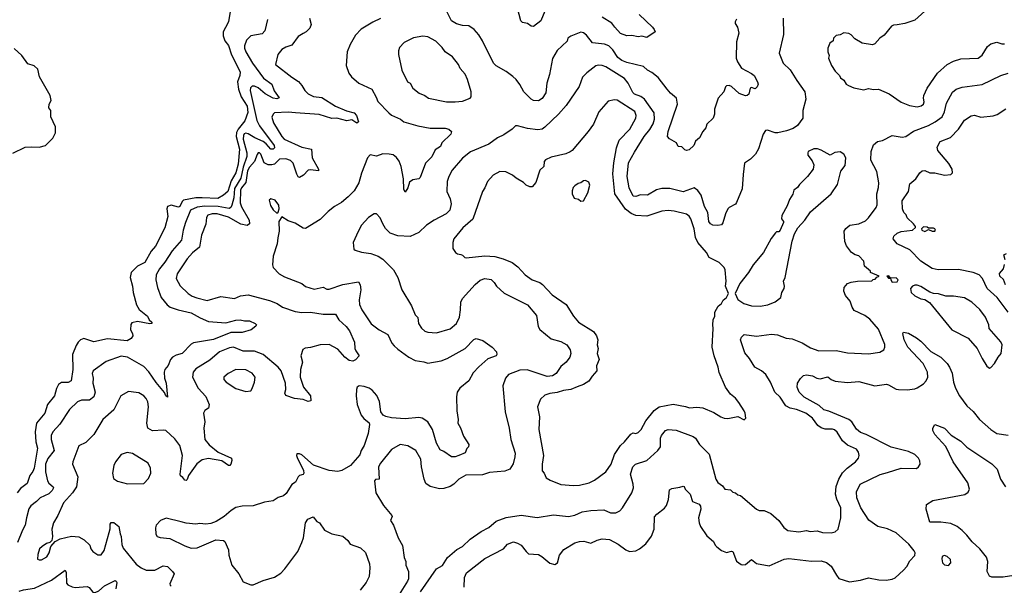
# Model space of a CAD drawing. Extents: x 1678759 to 1859541, y 384609 to 522867.
# Tile 395 of 466: x 1787910 to 1795814, y 454204 to 458744. Entities that reach past the tile are written whole.
import ezdxf

# ---------------------------------------------------------------- set-up
doc = ezdxf.new("R2010")
doc.units = 0

msp = doc.modelspace()

# ---------------------------------------------------------------- linework, layer by layer
at = {"layer": '0CON20XD'}
for points in [[(1791925, 458222.9), (1791894.6, 458264.6), (1791868.3, 458288.3), (1791815, 458327.5), (1791735, 458372.5), (1791713.6, 458393.6), (1791624.4, 458575), (1791595, 458622.9), (1791558.6, 458665), (1791515, 458693.3), (1791465, 458697.5), (1791415, 458710), (1791375.8, 458735), (1791292.4, 458902.4)], [(1789600, 458810), (1789585, 458726), (1789562.4, 458682.4), (1789544.1, 458645), (1789542.7, 458615), (1789557.5, 458575), (1789585.5, 458535.5), (1789610.7, 458460.7), (1789680.8, 458325), (1789677.3, 458295), (1789659.1, 458245), (1789666.5, 458186.5), (1789689, 458125), (1789735, 458048.8), (1789741.1, 457998.9), (1789717, 457933), (1789664, 457866), (1789651.1, 457838.9), (1789647.9, 457805), (1789674, 457705), (1789663.8, 457585), (1789645, 457514.4), (1789608.6, 457451.4), (1789579.6, 457365), (1789545, 457334.3), (1789500.8, 457309.2), (1789375.6, 457314.4), (1789325, 457314.8), (1789225, 457295.3), (1789213.2, 457285), (1789195.6, 457244.4), (1789185, 457238), (1789125, 457254.6), (1789095.7, 457245), (1789090.4, 457225), (1789098.1, 457165), (1789075, 457072.5), (1789001.1, 456925), (1788965.4, 456884.6), (1788915, 456795.7), (1788854.6, 456765.4), (1788804.3, 456715), (1788795.8, 456675), (1788815.6, 456605), (1788820, 456555), (1788848.2, 456455), (1788868.5, 456418.5), (1788935, 456364.2), (1788950, 456335), (1788970, 456315), (1788970, 456305), (1788955, 456301.9), (1788855, 456320), (1788809.2, 456310.8), (1788801.7, 456298.3), (1788800, 456255), (1788815.9, 456224.1), (1788816.9, 456205), (1788805.8, 456185), (1788772.9, 456167.1), (1788615, 456181.1), (1788505, 456158.7), (1788425, 456183.6), (1788398.8, 456175), (1788379.3, 456155), (1788362.5, 456127.5), (1788334.6, 456055), (1788336.2, 455935), (1788324, 455845), (1788298.2, 455831.8), (1788245, 455830.2), (1788221.4, 455815), (1788204.6, 455784.6), (1788188.8, 455725), (1788133.9, 455655), (1788110.4, 455585), (1788043.5, 455505), (1788033.1, 455435), (1788040.6, 455355), (1788052.1, 455305), (1788025.7, 455144.3), (1788014, 455116), (1787990.6, 455085), (1787969.2, 455020.8), (1787915, 454980.4), (1787889.3, 454945)], [(1792126.6, 458813.4), (1792092, 458735), (1792035, 458690), (1792015, 458692.5), (1791985, 458712.5), (1791945, 458720), (1791932.5, 458735), (1791905.6, 458835)], [(1792882.2, 458785), (1792988.5, 458685), (1793004, 458665), (1793010, 458645), (1792945, 458600), (1792905, 458611.2), (1792875, 458606), (1792825, 458617.1), (1792785, 458614.3), (1792731.7, 458631.7), (1792688.6, 458685), (1792664, 458715), (1792585, 458764.3)], [(1795204, 458835), (1795095, 458741.2), (1795015.7, 458714.3), (1794955, 458702), (1794925, 458700), (1794908.7, 458691.3), (1794850.6, 458619.4), (1794814.2, 458595), (1794775, 458551.2), (1794755, 458542), (1794674.1, 458554.1), (1794615, 458590), (1794585, 458622.5), (1794565, 458632.5), (1794525, 458637.5), (1794497, 458623), (1794463.9, 458616.1), (1794443.9, 458596.1), (1794440, 458575), (1794413.9, 458556.1), (1794396.7, 458515), (1794397, 458487), (1794407.5, 458455), (1794403.3, 458435), (1794428, 458375), (1794455, 458330), (1794490, 458295), (1794498.3, 458278.3), (1794525, 458257.5), (1794545, 458226.7), (1794564.4, 458214.4), (1794605.8, 458195.8), (1794685, 458181.9), (1794725, 458192.5), (1794765, 458184.2), (1794805, 458187.1), (1794889.3, 458149.3), (1794985, 458082.5), (1795052.5, 458055), (1795115, 458044.5), (1795147.3, 458052.7), (1795164.3, 458065), (1795170.5, 458085), (1795165.5, 458115), (1795169.1, 458135), (1795194.8, 458195.2), (1795278.9, 458315), (1795355, 458383.1), (1795405, 458410), (1795465, 458428.8), (1795605, 458435.5), (1795635, 458458.1), (1795680.1, 458529.9), (1795705, 458548.9), (1795755, 458564.5), (1795795, 458549.2), (1795815, 458550.8)], [(1789900.4, 458745), (1789878.9, 458655), (1789855, 458631.5), (1789765, 458612.9), (1789731.8, 458578.2), (1789714.4, 458535), (1789713.5, 458515), (1789725.4, 458485.4), (1789779.2, 458395), (1789867.7, 458275), (1789932.8, 458225), (1789953.1, 458173.1), (1789994, 458116), (1789975, 458108.2), (1789944.8, 458114.8), (1789879.5, 458149.5), (1789823.9, 458196.1), (1789795, 458210), (1789775, 458210), (1789763.1, 458196.9), (1789759.6, 458175), (1789814.5, 457935), (1789835, 457891.4), (1789952.1, 457735), (1789955.5, 457715), (1789945, 457704.1), (1789925, 457703.3), (1789888.5, 457748.5), (1789865.1, 457765.1), (1789796.1, 457796.1), (1789745, 457828.8), (1789725, 457833.3), (1789712, 457828), (1789705.1, 457814.9), (1789704.6, 457785), (1789732.6, 457675), (1789733.4, 457645), (1789705, 457561.1), (1789685, 457471.3), (1789635, 457388.7), (1789628.4, 457315), (1789613.9, 457256.1), (1789604.8, 457235.2), (1789592, 457228), (1789504, 457244), (1789395, 457246.5), (1789335, 457239), (1789281.2, 457215), (1789240, 457115), (1789221.8, 457055), (1789207.5, 456975), (1789135, 456889.6), (1789073.9, 456796.1), (1789030.8, 456745), (1789004.6, 456695), (1789003.6, 456655), (1789016.5, 456595), (1789046, 456515), (1789094.2, 456455), (1789117.5, 456437.5), (1789181.2, 456415), (1789285, 456392), (1789359.5, 456349.5), (1789425, 456322), (1789565, 456309.2), (1789645, 456331.9), (1789680, 456335), (1789715, 456325.8), (1789755, 456325.6), (1789800, 456305), (1789810, 456295), (1789806.1, 456283.9), (1789767.5, 456255), (1789695, 456233.3), (1789605, 456231.9), (1789465, 456176.8), (1789305, 456149.4), (1789285, 456138), (1789215, 456064.4), (1789165, 456052.2), (1789135.4, 456034.6), (1789120.6, 456015), (1789101.2, 455968.8), (1789076.2, 455935), (1789070.8, 455915), (1789073.3, 455865), (1789086, 455825), (1789095, 455713.8), (1789082, 455725), (1789072.5, 455752.5), (1789005, 455832.7), (1788946.5, 455916.5), (1788905, 455959.7), (1788775, 456033.5), (1788725, 456042.2), (1788605, 456001.2), (1788500, 455925), (1788492.5, 455905), (1788499.2, 455865), (1788495.8, 455825), (1788516.4, 455755), (1788504.7, 455715.3), (1788469.2, 455690.9), (1788405, 455690.8), (1788375, 455676.9), (1788308.6, 455615), (1788232.7, 455497.3), (1788174.5, 455435), (1788163.1, 455405), (1788163.2, 455375), (1788185.5, 455285), (1788135, 455222.5), (1788118.2, 455175), (1788115.6, 455115), (1788133.3, 455043.3), (1788145, 455022.9), (1788178, 454995), (1788180, 454985), (1788171.5, 454965), (1788145, 454938.5), (1788072.9, 454905), (1788044.2, 454875), (1787998.8, 454841.2), (1787983.9, 454816.1), (1787964.5, 454745.5), (1787954.2, 454685), (1787932.9, 454647.1), (1787893.1, 454546.9)], [(1790235.8, 458755), (1790250, 458705), (1790240, 458675), (1790210, 458645), (1790185, 458632), (1790145, 458608.8), (1790095, 458538.1), (1790045, 458522.5), (1790015, 458503.8), (1789982.9, 458465), (1789963.3, 458385), (1790095, 458281.4), (1790147.6, 458247.6), (1790175, 458216.2), (1790197.8, 458175), (1790225, 458147.8), (1790268.1, 458128.1), (1790335, 458117.9), (1790445, 458049.1), (1790532.4, 458012.4), (1790595, 457995.6), (1790612.9, 457975), (1790628.8, 457925), (1790615, 457914.3), (1790575, 457940), (1790535, 457932.3), (1790455, 457952.1), (1790415, 457951.6), (1790313.7, 457983.7), (1790124.1, 457995.9), (1790065, 458001.6), (1789955, 457996.4), (1789943.3, 457985), (1789935, 457960), (1789946.8, 457915), (1790013.1, 457805), (1790032.2, 457785), (1790175, 457721.3), (1790252, 457705), (1790257.7, 457635), (1790309.2, 457545), (1790309.3, 457530.7), (1790245, 457538.6), (1790225, 457535.7), (1790188.1, 457495), (1790155, 457478), (1790145, 457483.3), (1790134.6, 457504.6), (1790105, 457591.4), (1790083.7, 457613.6), (1790045, 457626.9), (1789995, 457624.5), (1789955, 457584.5), (1789935, 457578.5), (1789905, 457579.6), (1789872.7, 457595), (1789845.6, 457665), (1789835, 457674), (1789825, 457673.8), (1789815, 457662), (1789794.7, 457605), (1789755, 457559.2), (1789739.3, 457529.3), (1789724, 457436), (1789691.1, 457395), (1789682.3, 457375), (1789679.8, 457275), (1789690.5, 457240.5), (1789752.2, 457135), (1789754.3, 457105), (1789735, 457091.9), (1789685, 457103.2), (1789585, 457158.1), (1789495, 457185.6), (1789455.8, 457185.8), (1789421.4, 457175), (1789409.5, 457155), (1789405, 457103.3), (1789370.5, 457015), (1789353.3, 456916.7), (1789297.8, 456872.2), (1789254.7, 456825.3), (1789173.1, 456705), (1789165.7, 456665), (1789196.9, 456606.9), (1789262.9, 456545), (1789295, 456524.5), (1789331.1, 456511.1), (1789415, 456489.1), (1789525, 456522.2), (1789635, 456505.6), (1789683.1, 456526.9), (1789745, 456534.5), (1789915, 456488.5), (1789975.8, 456465), (1790018.8, 456435), (1790120.5, 456400.5), (1790175, 456392.1), (1790245, 456395.4), (1790345, 456380.8), (1790445, 456379.4), (1790471.9, 456335), (1790530.6, 456280.6), (1790557.1, 456245), (1790597.8, 456155), (1790601.1, 456105), (1790608.1, 456085), (1790635.8, 456045), (1790605, 456013.8), (1790585, 456003.1), (1790555, 456008.9), (1790519.2, 456035), (1790465, 456099.4), (1790394.4, 456135.6), (1790323, 456133), (1790245, 456111.1), (1790202.4, 456107.6), (1790183.2, 456096.8), (1790168, 456045), (1790180, 455995), (1790164.6, 455935.4), (1790160.9, 455875), (1790187.1, 455795), (1790243.8, 455725), (1790247.5, 455685), (1790225, 455678.8), (1790185, 455694), (1790115, 455702.2), (1790045, 455726.7), (1790039.2, 455745), (1790045.7, 455775), (1790043.3, 455825), (1790008.5, 455925), (1789985, 455955.6), (1789865, 456056.2), (1789795, 456083.3), (1789705, 456084.1), (1789625, 456116.2), (1789595, 456110), (1789515, 456077.3), (1789435, 456009.5), (1789325, 455940.6), (1789303.5, 455915), (1789298.2, 455875), (1789341.5, 455785), (1789405, 455718), (1789432, 455655), (1789426.2, 455625), (1789395, 455606), (1789384.2, 455585), (1789395.7, 455515), (1789388.9, 455465), (1789395.7, 455375), (1789430.2, 455330.2), (1789503.1, 455273.1), (1789608.8, 455225), (1789613.6, 455206.4), (1789604.1, 455175.9), (1789595.9, 455164.1), (1789585, 455166), (1789532.1, 455202.1), (1789425, 455222.5), (1789375, 455210.6), (1789331.7, 455178.3), (1789264.2, 455085.8), (1789255, 455052.5), (1789247.5, 455045), (1789235, 455047.5), (1789219.5, 455069.5), (1789201.9, 455081.9), (1789197.5, 455095), (1789218, 455245), (1789194, 455325), (1789155, 455378.5), (1789083.3, 455445), (1789065, 455449.4), (1788975, 455444.6), (1788939.4, 455465), (1788929.6, 455505), (1788942.9, 455635), (1788938.2, 455675), (1788925, 455704), (1788906, 455725), (1788865, 455748.1), (1788845, 455751.9), (1788782.1, 455757.9), (1788720.8, 455725), (1788665, 455612), (1788577.5, 455535), (1788504.3, 455415), (1788439.8, 455350.2), (1788385.7, 455324.3), (1788335.6, 455195), (1788333.1, 455175), (1788376.9, 455075), (1788365.6, 454995), (1788332.9, 454947.1), (1788262.2, 454865), (1788216.9, 454765), (1788180, 454705), (1788167.1, 454655), (1788172.5, 454595), (1788167.5, 454562.5), (1788152.3, 454547.7), (1788125, 454538.8), (1788090, 454515), (1788070, 454495), (1788055, 454450), (1788053.9, 454413.9), (1788065, 454406.7), (1788085, 454406.7), (1788127.2, 454432.8), (1788147.1, 454465), (1788160, 454515), (1788195.6, 454554.4), (1788235, 454575.7), (1788325, 454597.8), (1788385, 454592), (1788428.3, 454568.3), (1788473.8, 454525), (1788482, 454495), (1788496.2, 454475), (1788537, 454447), (1788563, 454447), (1788587.4, 454482.6), (1788626.9, 454626.9), (1788635.7, 454655.7), (1788636.2, 454695), (1788645, 454708), (1788665, 454708), (1788706.4, 454676.4), (1788715.9, 454615.9), (1788725.6, 454595.6), (1788730.7, 454530.7), (1788740.7, 454500.7), (1788845, 454374), (1788885, 454342.5), (1788925, 454324.4), (1788995, 454325.6), (1789060.9, 454359.1), (1789095, 454354.2), (1789137.5, 454315), (1789150, 454295), (1789116.2, 454215), (1789116.7, 454205), (1789125, 454198.8)], [(1790805, 458752.5), (1790744, 458725), (1790651.3, 458668.7), (1790605, 458620), (1790562, 458545), (1790538.8, 458485), (1790531.2, 458375), (1790553.3, 458315), (1790573.3, 458285), (1790633.3, 458235), (1790736.2, 458185), (1790772.7, 458122.7), (1790785, 458086.7), (1790871.9, 457995), (1790895, 457978.1), (1790966.2, 457945), (1790993.9, 457923.9), (1791105, 457892.5), (1791205, 457872.2), (1791325, 457872.9), (1791355, 457864.2), (1791376.2, 457845), (1791371.2, 457825), (1791297.5, 457755), (1791287.5, 457725), (1791245, 457698.8), (1791218, 457642), (1791168.3, 457591.7), (1791125, 457476.2), (1791114.1, 457465.9), (1791065, 457458.8), (1791039.3, 457440.7), (1791025.9, 457394.1), (1791005, 457360), (1790994.1, 457384.1), (1790991.9, 457465), (1790970.8, 457565), (1790955, 457609.2), (1790935, 457638.1), (1790907.8, 457657.8), (1790875, 457665.6), (1790825, 457666.7), (1790775, 457647.1), (1790722.3, 457657.7), (1790702, 457635), (1790655, 457512.5), (1790632.5, 457435), (1790595, 457370), (1790547.8, 457322.2), (1790493.8, 457276.2), (1790436.8, 457243.2), (1790385, 457203.8), (1790320.6, 457139.4), (1790205, 457068), (1790185, 457070), (1790120.3, 457110.3), (1790065, 457129.2), (1790015, 457162.5), (1789988.8, 457125), (1789994, 457045), (1789982.3, 456992.3), (1789976.7, 456945), (1789943.3, 456845), (1789940, 456775), (1789944.2, 456754.2), (1789993.3, 456705), (1790035, 456680), (1790175, 456625.7), (1790205, 456601.4), (1790275, 456581.5), (1790345, 456596.9), (1790375, 456582), (1790395, 456580.6), (1790505, 456617.1), (1790628.3, 456638.3), (1790642.5, 456615), (1790648.5, 456575), (1790635.6, 456495), (1790638.7, 456458.7), (1790657.1, 456415), (1790731.1, 456301.1), (1790794.5, 456254.5), (1790865, 456217.5), (1790897.8, 456147.8), (1790915, 456125.7), (1790945, 456098.1), (1791035, 456035.6), (1791085, 456008.6), (1791155, 455998.6), (1791186.1, 455986.1), (1791292.5, 456005), (1791341.2, 456025), (1791485, 456103.1), (1791555, 456175.8), (1791575, 456184.3), (1791628.3, 456168.3), (1791703.8, 456115), (1791738.3, 456078.3), (1791740, 456055), (1791733.8, 456045), (1791668.3, 456021.7), (1791595, 455956.9), (1791550.9, 455909.1), (1791514, 455845), (1791444, 455785), (1791420.8, 455755), (1791415.9, 455715.9), (1791419.2, 455605), (1791430.8, 455535), (1791426, 455505), (1791447.2, 455467.2), (1791471.7, 455401.7), (1791516.2, 455335), (1791513.6, 455316.4), (1791499.3, 455300.7), (1791485, 455267.5), (1791435, 455244.5), (1791405, 455235.5), (1791375, 455235.6), (1791315, 455278.6), (1791285, 455290), (1791255.5, 455345), (1791222.7, 455455), (1791185, 455515.7), (1791141.2, 455545), (1791115, 455550), (1791005, 455540.7), (1790895, 455546.8), (1790847.8, 455557.8), (1790828.3, 455568.3), (1790808.9, 455595), (1790798.1, 455678.1), (1790778.1, 455728.1), (1790739.5, 455769.5), (1790715, 455785.6), (1790675, 455800.6), (1790635, 455803.8), (1790620, 455795), (1790614.2, 455775.8), (1790610, 455725), (1790618.6, 455655), (1790650.3, 455570.3), (1790672.4, 455542.4), (1790715, 455506.7), (1790718, 455495), (1790708.3, 455421.7), (1790675.4, 455324.6), (1790650, 455285), (1790641.2, 455251.2), (1790565, 455164.3), (1790495, 455124.2), (1790465, 455118.1), (1790395, 455124.3), (1790268.6, 455168.6), (1790175, 455250), (1790155, 455260), (1790135, 455260), (1790132.5, 455245), (1790138.3, 455228.3), (1790187.5, 455125), (1790190, 455105), (1790185.8, 455094.2), (1790156.2, 455083.8), (1790146.2, 455073.8), (1790125, 455032.5), (1790095, 455012.5), (1790048.8, 454941.2), (1790028.3, 454921.7), (1789985, 454908), (1789945, 454880.8), (1789875, 454871.9), (1789785, 454840.8), (1789695, 454838.6), (1789645, 454828), (1789606.7, 454805), (1789552.5, 454755), (1789487.5, 454715), (1789445, 454700), (1789405, 454694), (1789355, 454700), (1789325, 454693.8), (1789245, 454702.9), (1789205, 454714.3), (1789085, 454741.2), (1789040, 454725), (1789006, 454685), (1788999.2, 454665), (1789002, 454615), (1789013.8, 454595), (1789037.1, 454587.1), (1789115, 454580), (1789235, 454519.2), (1789285, 454501.9), (1789334.4, 454505.6), (1789485, 454568.8), (1789545, 454563.3), (1789556.2, 454555), (1789587.3, 454487.3), (1789590, 454445), (1789613.8, 454365), (1789670, 454295), (1789705, 454232.5), (1789765, 454206), (1789785, 454208), (1789865, 454242.2), (1789955, 454269.1), (1790005, 454301.1), (1790038.9, 454335), (1790143.1, 454475), (1790175, 454546.7), (1790188.6, 454585), (1790204.2, 454705.8), (1790222.5, 454735), (1790265, 454752.5), (1790296.2, 454716.2), (1790316.7, 454705), (1790355.9, 454645.9), (1790415, 454617.5), (1790505, 454597.5), (1790543.3, 454563.3), (1790563.9, 454533.9), (1790645, 454504), (1790685, 454466.7), (1790716.7, 454375), (1790720.6, 454345), (1790714, 454275), (1790690.8, 454225), (1790644.3, 454165.7)], [(1793665, 458747.5), (1793653.6, 458726.4), (1793654.1, 458714.1), (1793672.5, 458685), (1793683.3, 458635), (1793663.8, 458565), (1793660.8, 458435), (1793670.8, 458405), (1793705, 458354), (1793785, 458312.2), (1793805.6, 458295), (1793833.8, 458245), (1793836.7, 458225), (1793830, 458205), (1793815, 458187.5), (1793785, 458198.8), (1793772.5, 458195), (1793762.5, 458145), (1793750, 458135), (1793736.4, 458133.6), (1793685, 458150.8), (1793625, 458206.2), (1793605, 458216.2), (1793585, 458212.5), (1793576.4, 458203.6), (1793563.3, 458165), (1793517, 458113), (1793486.9, 458025), (1793487.8, 457985), (1793476.4, 457953.6), (1793426.7, 457905), (1793416.7, 457875), (1793392.5, 457845), (1793366.7, 457795), (1793335, 457770), (1793322.5, 457735), (1793285, 457700), (1793263.8, 457693.8), (1793249.3, 457699.3), (1793225, 457722.5), (1793196.4, 457726.4), (1793182.5, 457755), (1793125, 457786.7), (1793110, 457805), (1793114.5, 457845), (1793190.8, 458065), (1793182, 458115), (1793133.8, 458155), (1793108.8, 458185), (1793035, 458280.8), (1792985, 458320), (1792949.1, 458339.1), (1792918.6, 458368.6), (1792785, 458400), (1792744.4, 458415), (1792710.5, 458440.5), (1792671.2, 458501.2), (1792638.1, 458535), (1792605, 458547.5), (1792507.7, 458557.7), (1792459.5, 458619.5), (1792435, 458638.6), (1792415, 458644), (1792335, 458611.2), (1792310, 458595), (1792305, 458572.5), (1792223.6, 458496.4), (1792188.3, 458431.7), (1792162.5, 458305), (1792140.5, 458235), (1792132.8, 458157.2), (1792105, 458112.5), (1792075, 458092.9), (1792035, 458095.5), (1792015, 458104.5), (1791957.5, 458165), (1791925, 458222.9)], [(1794038.9, 458755), (1794042, 458625), (1794006, 458475), (1794040, 458395), (1794095, 458340.8), (1794147.1, 458255), (1794212, 458165), (1794221.2, 458105), (1794196.5, 458015), (1794195.9, 457954.1), (1794155, 457894.4), (1794119.3, 457870.7), (1794065, 457851.2), (1793995, 457836.4), (1793975, 457836.9), (1793914.2, 457855.8), (1793896.9, 457853.1), (1793879.4, 457825), (1793841.7, 457708.3), (1793817.5, 457665), (1793776.7, 457625), (1793728.6, 457591.4), (1793718.6, 457501.4)], [(1791405, 458084.4), (1791465, 458090.8), (1791525, 458113.3), (1791533.3, 458125), (1791534.3, 458165), (1791504.4, 458265), (1791485, 458306.2), (1791445, 458353.3), (1791431.2, 458385), (1791383.8, 458445), (1791326, 458485), (1791300.3, 458520.3), (1791250.2, 458570.2), (1791185, 458605.7), (1791145, 458612.2), (1791071.3, 458598.7), (1790995, 458562), (1790958.8, 458521.2), (1790950, 458495), (1790950, 458465), (1790977.9, 458337.9), (1791022, 458245), (1791045, 458233.3), (1791066.2, 458195), (1791116, 458155), (1791163.3, 458135), (1791192.5, 458115), (1791335.7, 458085.7), (1791405, 458084.4)], [(1787855, 457672.1), (1787955, 457720.3), (1788005, 457724.3), (1788065, 457720), (1788115.7, 457734.3), (1788175, 457792.2), (1788196.4, 457835), (1788196.9, 457885), (1788160, 457965), (1788160, 458015), (1788143, 458037), (1788146.7, 458065), (1788163.3, 458095), (1788153.8, 458135), (1788068, 458285), (1788055.8, 458345.8), (1788025, 458373.8), (1787975, 458390), (1787927.5, 458455), (1787865, 458512.5)], [(1793718.6, 457501.4), (1793710, 457385), (1793664.1, 457275.9), (1793655, 457262.5), (1793605, 457237.5), (1793594.3, 457225.7), (1793575, 457186.7), (1793555.7, 457114.3), (1793545, 457096.2), (1793515, 457090.6), (1793475, 457093.1), (1793455, 457105.7), (1793442.9, 457125), (1793433.8, 457195), (1793407.2, 457245), (1793379.6, 457335), (1793355, 457373.3), (1793325, 457394.4), (1793235, 457362.1), (1793127.6, 457387.6), (1793065, 457388.5), (1793022, 457378), (1792950, 457335), (1792893, 457337), (1792855, 457325.6), (1792835, 457327.5), (1792802.9, 457392.9), (1792786, 457484), (1792796.1, 457595), (1792845, 457679.2), (1792921.8, 457805), (1792969, 457861), (1792995, 457907.5), (1793006.1, 457945), (1793002.7, 457995), (1792925, 458106.4), (1792895, 458127.9), (1792846.4, 458146.4), (1792830.6, 458160.6), (1792795.2, 458235.2), (1792765, 458271.8), (1792615, 458364.5), (1792585, 458376.4), (1792555, 458378.9), (1792535, 458373.3), (1792461.7, 458318.3), (1792428.9, 458281.1), (1792401.2, 458208.8), (1792295.8, 458055), (1792234.6, 457985.4), (1792125, 457880), (1792104.6, 457865.4), (1792069.3, 457859.3), (1791985, 457871.5), (1791905, 457892.9), (1791889.2, 457890.8), (1791863.3, 457865), (1791795, 457820.6), (1791745, 457796.7), (1791676.7, 457743.3), (1791527.9, 457682.1), (1791465, 457631.4), (1791380.6, 457535), (1791354.4, 457485), (1791341.5, 457445), (1791338.5, 457365), (1791365.6, 457305), (1791372.7, 457265), (1791363.3, 457215), (1791334.4, 457185), (1791237.5, 457135), (1791176, 457095), (1791114.2, 457035.8), (1791045, 457002.9), (1790945, 457009.5), (1790885, 457031.4), (1790847.6, 457067.6), (1790825.5, 457105), (1790803.6, 457153.6), (1790775, 457185.8), (1790755, 457184.3), (1790710.8, 457155), (1790655, 457094), (1790626.4, 457043.6), (1790587.1, 456955), (1790591.9, 456901.9), (1790602.5, 456892.5), (1790655, 456878.1), (1790727.9, 456867.9), (1790786.4, 456846.4), (1790825, 456822), (1790910, 456735), (1790945.7, 456675), (1790978, 456575), (1791055, 456447.5), (1791085.8, 456375.8), (1791105, 456352.5), (1791112, 456305), (1791135, 456268.8), (1791163.4, 456243.4), (1791185, 456234.2), (1791255, 456229.4), (1791365, 456263.1), (1791416.9, 456305), (1791440.5, 456355), (1791447.9, 456415), (1791451.8, 456475), (1791464.5, 456505), (1791565, 456618.5), (1791605, 456652.2), (1791642.8, 456667.2), (1791695, 456657.8), (1791720, 456635), (1791738, 456605), (1791799.3, 456549.3), (1791985.4, 456455.4), (1792058.8, 456368.8), (1792071.8, 456281.8), (1792085, 456258), (1792175, 456182.9), (1792255, 456161.1), (1792300.8, 456135), (1792328.9, 456095), (1792333.3, 456065), (1792327.1, 456035), (1792296.9, 455995), (1792255, 455960.6), (1792216.9, 455905), (1792185.9, 455884.1), (1792145, 455879.6), (1791983.6, 455933.6), (1791925, 455930), (1791835, 455895.7), (1791810.6, 455865), (1791788.6, 455805), (1791805.8, 455595), (1791839.4, 455465), (1791852.7, 455375), (1791886.9, 455265), (1791885.7, 455235), (1791870.3, 455179.7), (1791844.7, 455135.3), (1791805, 455120.5), (1791681.7, 455108.3), (1791625, 455089.4), (1791491.4, 455088.6), (1791434.6, 455055.4), (1791394.1, 455015.9), (1791365, 454997.8), (1791315, 454981.8), (1791278.9, 454978.9), (1791206, 454996), (1791171.2, 455021.2), (1791155.6, 455054.4), (1791135.6, 455154.4), (1791129.4, 455215), (1791088.8, 455285), (1791025, 455323.8), (1790965, 455334.2), (1790895, 455292.5), (1790805.3, 455184.7), (1790791.5, 455155), (1790795.6, 455055), (1790765, 455053.3), (1790758.8, 455041.2), (1790767.5, 454945), (1790831.4, 454845), (1790896.7, 454765), (1790898.6, 454755), (1790886, 454725), (1790910.8, 454685), (1790949.2, 454585), (1790983.9, 454523.9), (1790997.3, 454427.3), (1791010, 454395), (1791010, 454365), (1791032, 454315), (1791030, 454255), (1791023.9, 454236.1), (1790955, 454130)], [(1791127.6, 454152.4), (1791255, 454336.7), (1791305, 454363.3), (1791344.3, 454425.7), (1791418, 454492), (1791465, 454515.8), (1791525, 454574.2), (1791615, 454635.7), (1791675, 454667.5), (1791735, 454718.6), (1791815, 454748.9), (1791935, 454766.9), (1792065, 454748), (1792195, 454769.1), (1792315, 454755.6), (1792365, 454767.8), (1792425, 454792.7), (1792495, 454804.4), (1792599.7, 454809.7), (1792652.5, 454785), (1792695, 454784.4), (1792727.4, 454802.6), (1792748, 454825), (1792822.9, 454945), (1792836, 454985), (1792835.6, 455015), (1792813.6, 455095), (1792831.4, 455155), (1792854, 455176), (1792944.7, 455205.3), (1793032.2, 455285), (1793053.3, 455315), (1793053.9, 455385), (1793060.8, 455405), (1793093.3, 455446.7), (1793115, 455455.4), (1793178.9, 455448.9), (1793315, 455398.1), (1793335.8, 455385), (1793367.1, 455335), (1793445.7, 455255), (1793499.2, 455055), (1793515, 455030), (1793551.2, 455001.2), (1793571.2, 454975), (1793615, 454970), (1793635, 454950), (1793656, 454946), (1793675, 454930), (1793695, 454923.3), (1793825, 454813.8), (1793845, 454803.8), (1793885, 454803.8), (1793940.9, 454780.9), (1794002.7, 454722.7), (1794045, 454668), (1794075, 454644.2), (1794165, 454631.5), (1794225, 454643.1), (1794255, 454634.5), (1794312, 454642), (1794355, 454626.9), (1794424.3, 454625.7), (1794455, 454632.9), (1794480.8, 454655), (1794502.5, 454745), (1794500.6, 454825), (1794468.5, 454895), (1794460, 454935), (1794462.9, 454997.1), (1794485, 455054.2), (1794515, 455107.1), (1794552.9, 455145), (1794620, 455195), (1794642.5, 455225), (1794647.5, 455245), (1794642.9, 455272.9), (1794627.5, 455295), (1794555, 455329.6), (1794515, 455363.5), (1794472.2, 455432.2), (1794451.7, 455451.7), (1794435, 455457.7), (1794375, 455457.8), (1794345, 455466.8), (1794317.3, 455487.3), (1794273.6, 455545), (1794219.4, 455585), (1794145, 455614.6), (1794094.8, 455624.8), (1794058.9, 455645), (1794015.6, 455715), (1793971.2, 455755), (1793936.2, 455835), (1793898.5, 455895), (1793865, 455925.5), (1793810, 455955), (1793768.8, 456025), (1793730.1, 456070.1), (1793696, 456174), (1793705, 456196.2), (1793725, 456216), (1793825, 456204.4), (1793945, 456219.5), (1793993.1, 456213.1), (1794062.3, 456187.7), (1794111.8, 456181.8), (1794190.2, 456150.2), (1794258.9, 456108.9), (1794325, 456086.9), (1794465, 456089.5), (1794555, 456069.5), (1794725, 456061.1), (1794814.5, 456075.5), (1794846, 456095), (1794855.7, 456115), (1794855, 456137.5), (1794805, 456259.2), (1794735, 456339.4), (1794695, 456368.1), (1794610, 456410), (1794592.5, 456435), (1794576, 456485), (1794539.1, 456529.1), (1794525.7, 456565), (1794527.1, 456595), (1794555, 456625.8), (1794585, 456637.5), (1794635, 456645.8), (1794751.7, 456648.3), (1794761.7, 456658.3), (1794778.3, 456661.7), (1794791.7, 456678.3), (1794810, 456685), (1794740, 456715), (1794740, 456725), (1794692.5, 456765), (1794687.5, 456805), (1794645, 456847.1), (1794615.6, 456855.6), (1794586.3, 456876.3), (1794548, 456928), (1794533.8, 456963.8), (1794528.9, 457045), (1794541.5, 457068.5), (1794574.4, 457095.6), (1794646.1, 457106.1), (1794699.8, 457130.2), (1794725, 457154.2), (1794785.8, 457235), (1794792.9, 457257.1), (1794791.3, 457345), (1794805, 457397.5), (1794806.9, 457435), (1794790.4, 457525), (1794743.6, 457615), (1794745.6, 457685), (1794765, 457740), (1794795, 457766.7), (1794837, 457773), (1794915, 457813.3), (1794995, 457801.4), (1795023, 457807), (1795085, 457850), (1795205, 457895.5), (1795259.2, 457925), (1795316.1, 457963.9), (1795333.9, 458005), (1795350.5, 458075), (1795398.6, 458161.4), (1795426.2, 458185), (1795475, 458201.4), (1795635, 458222.9), (1795785, 458297.1), (1795843.8, 458315)], [(1792355, 455004.4), (1792405, 455008.6), (1792482.6, 455027.4), (1792525, 455048.6), (1792614.2, 455115), (1792657.8, 455175), (1792686, 455254), (1792734.1, 455325.9), (1792765.8, 455355), (1792815, 455416.7), (1792835, 455426.2), (1792855, 455422), (1792875, 455428.8), (1792897.5, 455455), (1792936.2, 455523.8), (1793002.2, 455607.8), (1793044.6, 455635.4), (1793155, 455657.8), (1793255, 455640), (1793287.2, 455627.2), (1793345, 455634.3), (1793395, 455629.4), (1793481.4, 455591.4), (1793537.5, 455555), (1793565, 455546.2), (1793595, 455541.2), (1793675, 455557.5), (1793725, 455532.5), (1793740, 455545), (1793733.3, 455585), (1793726.7, 455605), (1793681.9, 455671.9), (1793656.2, 455705), (1793615, 455736.7), (1793576, 455795), (1793525, 455912.5), (1793518, 455955), (1793484.3, 456044.3), (1793468.8, 456115), (1793476.7, 456265), (1793473.3, 456295), (1793476.7, 456335), (1793490, 456365), (1793490, 456395), (1793516.2, 456443.8), (1793542.5, 456465), (1793556.7, 456493.3), (1793582.5, 456515), (1793600, 456545), (1793576.1, 456603.9), (1793580.8, 456645), (1793574.3, 456735), (1793564.3, 456755), (1793525, 456794.4), (1793444.7, 456834.7), (1793422.7, 456875), (1793354.4, 456954.4), (1793335.3, 456995), (1793325.3, 457065.3), (1793298.5, 457145), (1793285, 457167.1), (1793262.5, 457182.5), (1793165, 457205.5), (1793115, 457211.9), (1793065, 457207.8), (1792945, 457167.5), (1792855, 457172.5), (1792818.8, 457188.8), (1792773.7, 457223.7), (1792686.7, 457346.7), (1792672.6, 457507.4), (1792678.2, 457595), (1792701.2, 457715), (1792722.6, 457777.4), (1792807.9, 457865), (1792855, 457952), (1792859.1, 457975), (1792846.9, 458006.9), (1792705, 458098.6), (1792685, 458101.4), (1792635, 458090), (1792559.2, 458005), (1792515.7, 457905), (1792474.3, 457845), (1792345.8, 457695), (1792328, 457682), (1792295, 457665.8), (1792175, 457640), (1792131.7, 457618.3), (1792121.2, 457605), (1792117.5, 457565), (1792085.4, 457534.6), (1792053.3, 457436.7), (1792025, 457403.3), (1792005, 457402), (1791974.3, 457414.3), (1791955, 457436.2), (1791895, 457472), (1791866.6, 457496.6), (1791812.3, 457522.3), (1791765, 457524.2), (1791711.2, 457495), (1791665, 457446.2), (1791644, 457395), (1791624.3, 457365), (1791546.2, 457143.8), (1791467.4, 457072.6), (1791394, 456985), (1791385.8, 456955), (1791386.1, 456906.1), (1791408.8, 456875), (1791425, 456864.2), (1791452, 456858), (1791465, 456853.3), (1791482.5, 456835), (1791495, 456832.5), (1791645, 456847.1), (1791725, 456841.8), (1791790, 456825), (1791863.4, 456793.4), (1791909.7, 456759.7), (1791968.8, 456695), (1792025, 456655.8), (1792085, 456633.1), (1792107.9, 456617.9), (1792185, 456535.8), (1792297.2, 456457.2), (1792354.5, 456364.5), (1792394.6, 456314.6), (1792515, 456240.8), (1792539.4, 456205), (1792550.6, 456175), (1792545.8, 456135), (1792552.9, 456105), (1792546, 456065), (1792562, 456015), (1792540, 455965), (1792543.3, 455925), (1792505, 455883.3), (1792479.1, 455840.9), (1792435, 455814.3), (1792385, 455797.1), (1792334.1, 455775.9), (1792275, 455767.9), (1792225, 455750.9), (1792165, 455744.4), (1792125, 455730.8), (1792091.3, 455698.7), (1792066.9, 455635), (1792081.4, 455555), (1792078.1, 455455), (1792115.5, 455245), (1792104.4, 455175), (1792105, 455122.5), (1792120, 455105), (1792137, 455067), (1792167, 455047), (1792255, 455012.9), (1792355, 455004.4)], [(1795845, 456396), (1795755.4, 456515), (1795676.2, 456586.2), (1795638.5, 456665), (1795610.8, 456695), (1795565, 456713.5), (1795447.4, 456737.4), (1795283.3, 456736.7), (1795235, 456747.8), (1795143.6, 456805), (1795055, 456896.9), (1794953.3, 456945), (1794922.5, 456985), (1794927.5, 457005), (1794955, 457031.2), (1794985, 457043.8), (1795076.1, 457053.9), (1795100, 457075), (1795100, 457085), (1795086, 457106), (1795035, 457152.5), (1795026.1, 457176.1), (1795006.4, 457196.4), (1794996.2, 457225), (1794995, 457290), (1795044, 457365), (1795055, 457427.5), (1795105, 457466), (1795134.6, 457515.4), (1795155, 457530.6), (1795175, 457532.2), (1795215, 457515.8), (1795255, 457515.7), (1795335, 457495.7), (1795385, 457500), (1795398.8, 457515), (1795394.2, 457545), (1795368.6, 457588.6), (1795280, 457695), (1795275, 457720), (1795300, 457765), (1795381.7, 457798.3), (1795446.9, 457865), (1795495, 457936), (1795547.6, 457972.4), (1795575, 457978.1), (1795625, 457962.5), (1795725, 457971.9), (1795756.4, 457983.6), (1795825, 458027.1)], [(1793855, 456444.3), (1793915, 456455.8), (1793975, 456478.8), (1794020, 456515), (1794028.6, 456555), (1794046.1, 456586.1), (1794050, 456605), (1794040.8, 456645), (1794055.6, 456675), (1794110.6, 456965), (1794130, 457025), (1794155.7, 457074.3), (1794212, 457135), (1794259.1, 457200.9), (1794424.4, 457345), (1794475, 457421.2), (1794502.9, 457527.1), (1794535.8, 457574.2), (1794542, 457635), (1794525, 457663.8), (1794495, 457683.8), (1794453.6, 457676.4), (1794415, 457657.5), (1794345, 457696.2), (1794315, 457706.2), (1794286.1, 457706.1), (1794240, 457685), (1794237.5, 457675), (1794237.5, 457655), (1794270.7, 457610.7), (1794285, 457580), (1794280, 457545), (1794235, 457483.8), (1794170, 457420), (1794154.3, 457395.7), (1794124.5, 457375.5), (1794115, 457343.3), (1794088.8, 457301.2), (1794070.3, 457249.7), (1794027.6, 457172.4), (1794024.3, 457145), (1794040.8, 457125), (1794041.4, 457115), (1794015, 457053.8), (1794005, 457041.2), (1793985, 457040), (1793977, 457033), (1793943.2, 456986.8), (1793881.9, 456875), (1793797.1, 456775), (1793760, 456715), (1793691.2, 456625), (1793652.5, 456545), (1793675, 456497.5), (1793722.5, 456465), (1793785, 456447.1), (1793855, 456444.3)], [(1792415, 457286.7), (1792435, 457290), (1792470.8, 457355), (1792486, 457415), (1792479.3, 457439.3), (1792453, 457453), (1792435, 457450), (1792415, 457433.8), (1792392.3, 457427.7), (1792365, 457410), (1792352.6, 457397.4), (1792345, 457370), (1792345.6, 457345), (1792362.2, 457312.2), (1792395, 457303.3), (1792415, 457286.7)], [(1789975, 457190), (1789985, 457200), (1789993.3, 457225), (1789989.2, 457255), (1789960, 457295), (1789925, 457306.7), (1789913.8, 457295), (1789922.7, 457252.7), (1789945, 457217.5), (1789975, 457190)], [(1795175, 457042.5), (1795205, 457060), (1795235, 457047.5), (1795255, 457047.5), (1795262.5, 457055), (1795257.5, 457065), (1795245, 457070), (1795205, 457070), (1795195, 457077.5), (1795165, 457080), (1795150, 457065), (1795152.5, 457055), (1795175, 457042.5)], [(1795821.2, 456815), (1795810, 456855), (1795831.7, 456868.3)], [(1795822.2, 456615), (1795807.3, 456657.3), (1795778, 456685), (1795775, 456707.5), (1795806.2, 456745), (1795815, 456780)], [(1794915, 456637.5), (1794955, 456640), (1794962.5, 456655), (1794945, 456672.5), (1794900, 456670), (1794887, 456687), (1794870, 456685), (1794885, 456670), (1794900, 456670), (1794902.5, 456655), (1794915, 456637.5)], [(1795695, 455947.5), (1795705, 455952.5), (1795736.2, 455985), (1795763.8, 456035), (1795788.8, 456065), (1795796.2, 456135), (1795785, 456156.7), (1795692.5, 456265), (1795688.8, 456295), (1795662, 456355), (1795616.6, 456416.6), (1795552, 456475), (1795495, 456512), (1795405, 456523.3), (1795345, 456523.3), (1795285, 456542), (1795245, 456546.7), (1795215, 456557.5), (1795145, 456603.3), (1795115, 456613.3), (1795095, 456612.5), (1795076.4, 456603.6), (1795060, 456585), (1795067.5, 456555), (1795096.4, 456526.4), (1795145, 456502), (1795175, 456496.7), (1795212.9, 456472.9), (1795393.8, 456255), (1795525, 456186.2), (1795595, 456103.3), (1795635, 456023.3), (1795675, 455962.5), (1795695, 455947.5)], [(1794465.6, 454285.6), (1794485, 454258.8), (1794572.1, 454232.1), (1794660, 454245), (1794725, 454264), (1794806.8, 454246.8), (1794865, 454244.4), (1794915, 454252.2), (1794937.4, 454262.6), (1795005.7, 454325), (1795031.4, 454355), (1795055, 454398.8), (1795097, 454443), (1795098.8, 454465), (1795091.2, 454481.2), (1795048.1, 454535), (1794945.7, 454625), (1794876, 454656), (1794798, 454675), (1794725.3, 454725.3), (1794661.8, 454825), (1794631.2, 454905), (1794628.1, 454955), (1794655.8, 455015), (1794818.1, 455091.9), (1794875, 455107.8), (1794985, 455144.4), (1795109.5, 455140.5), (1795126.4, 455153.6), (1795137.5, 455175), (1795136.7, 455203.3), (1795126.2, 455225), (1795095, 455252.5), (1795045, 455278.1), (1794905, 455312.1), (1794705, 455414.7), (1794659.4, 455429.4), (1794628, 455458), (1794590.9, 455515), (1794565.5, 455535), (1794405, 455601.8), (1794365, 455611.9), (1794326.5, 455646.5), (1794208, 455715), (1794166, 455755), (1794151.2, 455795), (1794153.3, 455825), (1794177.7, 455862.3), (1794202.7, 455887.3), (1794225.9, 455894.1), (1794273.3, 455885), (1794310, 455865), (1794335, 455861.4), (1794396.7, 455876.7), (1794424.4, 455854.4), (1794455, 455841.4), (1794555, 455832.2), (1794645, 455840), (1794775, 455804.3), (1794867.3, 455817.3), (1794885, 455814), (1794945, 455778.6), (1794965, 455774.4), (1795035, 455773.5), (1795095, 455780.4), (1795115, 455788.2), (1795165, 455820.9), (1795186.2, 455845), (1795199.2, 455875), (1795198.5, 455915), (1795162.7, 455985), (1795039.5, 456115), (1795011.2, 456175), (1795000, 456225), (1795005, 456236.7), (1795045, 456228.6), (1795110.2, 456190.2), (1795145, 456162.5), (1795225, 456080.6), (1795305, 456035.6), (1795355.3, 455985.3), (1795374.4, 455955), (1795395.4, 455905.4), (1795405.7, 455835), (1795422.9, 455785), (1795454.5, 455724.5), (1795512.5, 455645), (1795565, 455599.2), (1795614.6, 455534.6), (1795705, 455454.2), (1795755, 455422), (1795845, 455407.5)], [(1789725, 455760), (1789765, 455763.3), (1789777.3, 455782.7), (1789794.2, 455835), (1789798.8, 455875), (1789775.6, 455905.6), (1789725, 455934), (1789645, 455937.1), (1789583.8, 455905), (1789548, 455875), (1789547.5, 455855), (1789566, 455835), (1789644.6, 455784.6), (1789725, 455760)], [(1795925, 454286.9), (1795805, 454268.6), (1795715, 454267.8), (1795695, 454275.7), (1795677.1, 454315), (1795682.7, 454395), (1795670.2, 454430.2), (1795617.5, 454495), (1795555, 454551.4), (1795514.4, 454605), (1795475, 454643.1), (1795435, 454675.6), (1795385, 454700), (1795305, 454711.5), (1795215, 454710), (1795186.2, 454815), (1795188.3, 454851.7), (1795240, 454885), (1795496.8, 454933.2), (1795525, 454950), (1795534, 454975), (1795521.1, 455025), (1795403.6, 455195), (1795345, 455318), (1795256.2, 455415), (1795241.2, 455445), (1795240, 455465), (1795257, 455493), (1795335, 455465.8), (1795388.6, 455408.6), (1795465, 455360.8), (1795512.4, 455312.4), (1795715, 455179.4), (1795755.5, 455135), (1795782.2, 455055), (1795824, 454994)], [(1788775, 455017.5), (1788905, 455021.2), (1788945, 455060), (1788962.9, 455105), (1788960.8, 455145), (1788940.8, 455185), (1788815, 455262), (1788771.2, 455268.8), (1788725, 455253.8), (1788678.8, 455195), (1788665.9, 455164.1), (1788654, 455105), (1788662.1, 455062.1), (1788695, 455038.8), (1788775, 455017.5)], [(1791478, 454188), (1791480, 454265), (1791497.3, 454302.7), (1791645, 454417.5), (1791792.4, 454497.6), (1791826.2, 454535), (1791875, 454553.1), (1791907, 454543), (1791935.7, 454525), (1791975, 454474.2), (1791995, 454457.5), (1792075, 454450), (1792102, 454435), (1792165, 454380), (1792205, 454370), (1792227, 454383), (1792244, 454445), (1792279.1, 454490.9), (1792365, 454544.3), (1792405, 454555.8), (1792437.5, 454557.5), (1792495, 454542), (1792545, 454565.8), (1792585, 454575.8), (1792645, 454572.5), (1792714.4, 454534.4), (1792775, 454488), (1792805, 454476.2), (1792855, 454480), (1792884.4, 454495.6), (1792935, 454536), (1792982.6, 454597.4), (1793002.7, 454655), (1793005.7, 454754.3), (1793024.2, 454775.8), (1793085, 454821.4), (1793102.2, 454845), (1793117.4, 454892.6), (1793125, 454970), (1793145, 454980), (1793209.5, 454990.5), (1793235, 455000), (1793245, 454997.5), (1793253.3, 454975), (1793292.5, 454935), (1793311.2, 454875), (1793364.2, 454854.2), (1793375, 454840), (1793377.1, 454815), (1793360, 454745), (1793364.5, 454704.5), (1793375, 454676.7), (1793425, 454600), (1793480, 454555), (1793492, 454525), (1793505, 454511.2), (1793545, 454483.8), (1793585, 454466.7), (1793625, 454478.8), (1793635, 454476.2), (1793665, 454397.5), (1793701.7, 454371.7), (1793715, 454366.7), (1793735, 454371.2), (1793785, 454410), (1793825, 454377.5), (1793925, 454358.8), (1794047.9, 454412.1), (1794085, 454418.1), (1794265, 454396.7), (1794345, 454400), (1794387.9, 454387.9), (1794425, 454358), (1794465.6, 454285.6)], [(1795365, 454363.8), (1795383.8, 454385), (1795381.2, 454411.2), (1795355, 454433.8), (1795335, 454443.8), (1795325, 454441.2), (1795316.1, 454433.9), (1795312, 454415), (1795318, 454385), (1795335, 454368), (1795365, 454363.8)], [(1787905, 454156.5), (1787941.5, 454168.5), (1788028.7, 454181.3), (1788165, 454245.3), (1788275, 454326), (1788283.3, 454305), (1788285, 454221.2), (1788296.4, 454206.4), (1788330.7, 454190.7), (1788355, 454185.8), (1788452.7, 454192.7), (1788468.8, 454185), (1788497.7, 454147.7), (1788515, 454145.7), (1788545, 454160), (1788590.5, 454199.5), (1788675, 454242.5), (1788685, 454236.2), (1788688.5, 454225), (1788682.1, 454175)]]:
    msp.add_lwpolyline(points, dxfattribs=at)

doc.saveas('drawing.dxf')
